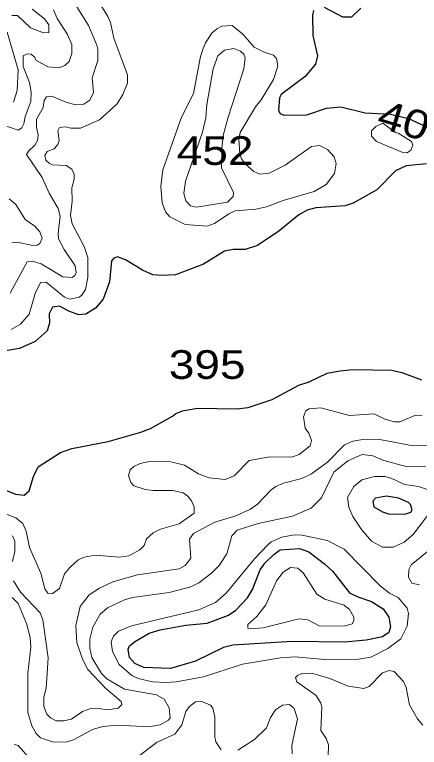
# Model space of a CAD drawing. Extents: x 577 to 602.9, y 7483.8 to 7511.6.
# Drawn here: x 578.43 to 579.56, y 7505.913 to 7507.957 of the extents above; entities that cross this region are included whole.
import ezdxf
from ezdxf.enums import TextEntityAlignment as Align

# ---------------------------------------------------------------- set-up
doc = ezdxf.new("R2010")
doc.units = 0
doc.header["$LTSCALE"] = 0.032
doc.layers.add('1', color=7, linetype='Continuous', lineweight=25)
doc.layers.add('2', color=7, linetype='Continuous', lineweight=13)
doc.layers.add('61', color=7, linetype='Continuous')

msp = doc.modelspace()

# ---------------------------------------------------------------- linework, layer by layer
at = {"layer": '1'}
for points in [[(579.2649, 7507.9682), (579.2617, 7507.9555), (579.2625, 7507.8983), (579.2761, 7507.8418), (579.2705, 7507.8187), (579.2411, 7507.7845), (579.1743, 7507.7337), (579.1695, 7507.7249), (579.1671, 7507.6891), (579.1719, 7507.6812), (579.1822, 7507.6764), (579.2458, 7507.6772), (579.3007, 7507.6963), (579.3413, 7507.6995), (579.4088, 7507.6828), (579.4796, 7507.6793), (579.5301, 7507.6667), (579.6108, 7507.6303)], [(579.3969, 7507.9746), (579.3707, 7507.9499), (579.3468, 7507.9499), (579.2959, 7507.9762)], [(579.5806, 7507.5404), (579.5234, 7507.5349), (579.4939, 7507.5213), (579.4414, 7507.4681), (579.3754, 7507.4307), (579.3532, 7507.4235), (579.2713, 7507.418), (579.2474, 7507.4116), (579.2236, 7507.3981), (579.1679, 7507.3528), (579.1083, 7507.313), (579.0741, 7507.3019), (579.0407, 7507.3019), (579.016, 7507.2971), (578.9572, 7507.2605), (578.8793, 7507.2311), (578.8427, 7507.2287), (578.8164, 7507.2311), (578.787, 7507.2438), (578.7401, 7507.2725), (578.7178, 7507.2812), (578.7075, 7507.2772), (578.7011, 7507.2701), (578.6948, 7507.2112), (578.6773, 7507.1635), (578.6558, 7507.1381), (578.6296, 7507.1214), (578.6097, 7507.1198), (578.5819, 7507.1293), (578.5556, 7507.1436), (578.5365, 7507.1412), (578.527, 7507.1222), (578.5278, 7507.0959), (578.5214, 7507.0752), (578.488, 7507.045), (578.4443, 7507.0252), (578.4053, 7507.0188)], [(578.457, 7506.6164), (578.4705, 7506.6284), (578.4833, 7506.6689), (578.496, 7506.6952), (578.558, 7506.7357), (578.5898, 7506.7468), (578.6916, 7506.7659), (578.783, 7506.7922), (578.8093, 7506.8025), (578.8713, 7506.8367), (578.8801, 7506.8446), (578.8991, 7506.8518), (578.9397, 7506.859), (579.0502, 7506.8574), (579.082, 7506.8606), (579.1496, 7506.8836), (579.2236, 7506.9234), (579.253, 7506.9329), (579.3031, 7506.9568), (579.3381, 7506.9631), (579.3754, 7506.9671), (579.4836, 7506.9647), (579.5114, 7506.9584), (579.5663, 7506.9377)], [(578.3831, 7506.6387), (578.4324, 7506.6196), (578.457, 7506.6164)]]:
    msp.add_lwpolyline(points, dxfattribs=at)
for points in [[(579.4571, 7506.5699), (579.474, 7506.564), (579.5202, 7506.5632), (579.5361, 7506.5695), (579.54, 7506.5759), (579.5353, 7506.5902), (579.5297, 7506.5958), (579.5019, 7506.6085), (579.4685, 7506.614), (579.4383, 7506.6085), (579.4303, 7506.5997), (579.4335, 7506.5838)], [(578.7679, 7506.2093), (578.8057, 7506.2316), (578.8367, 7506.241), (578.9087, 7506.2538), (578.9683, 7506.2594), (579.0272, 7506.2817), (579.0478, 7506.296), (579.0804, 7506.3302), (579.094, 7506.3532), (579.1162, 7506.4081), (579.1289, 7506.4264), (579.1552, 7506.4518), (579.1719, 7506.4638), (579.226, 7506.4677), (579.2514, 7506.4582), (579.2959, 7506.4248), (579.319, 7506.4033), (579.3651, 7506.3445), (579.3882, 7506.3326), (579.4271, 7506.3198), (579.4597, 7506.2992), (579.4748, 7506.2761), (579.4796, 7506.2491), (579.4748, 7506.2332), (579.4574, 7506.2212), (579.412, 7506.2117), (579.3516, 7506.2061), (579.2053, 7506.2085), (579.0399, 7506.1982), (579.0136, 7506.1918), (578.9357, 7506.1536), (578.8657, 7506.133), (578.791, 7506.1361), (578.7663, 7506.1465), (578.7512, 7506.164), (578.7473, 7506.187), (578.7512, 7506.1958)]]:
    msp.add_lwpolyline(points, close=True, dxfattribs=at)
at = {"layer": '2'}
for points in [[(578.4181, 7507.1802), (578.465, 7507.2669), (578.4793, 7507.2693), (578.5047, 7507.2621), (578.5652, 7507.2255), (578.5914, 7507.2232), (578.5986, 7507.2295), (578.6025, 7507.2375), (578.5994, 7507.2565), (578.5683, 7507.3019), (578.5532, 7507.3313), (578.5516, 7507.3472), (578.5572, 7507.3949), (578.5516, 7507.4164), (578.527, 7507.4585), (578.5071, 7507.5023), (578.4634, 7507.5667), (578.4689, 7507.5762), (578.4872, 7507.5929), (578.4944, 7507.6056), (578.496, 7507.6207), (578.4912, 7507.643), (578.4912, 7507.6653), (578.5103, 7507.6979), (578.5127, 7507.717), (578.519, 7507.7273), (578.5342, 7507.7289), (578.5731, 7507.7122), (578.6002, 7507.705), (578.624, 7507.7066), (578.6407, 7507.7185), (578.6502, 7507.7392), (578.6471, 7507.7806), (578.663, 7507.8291), (578.663, 7507.8601), (578.6598, 7507.872), (578.6367, 7507.9261), (578.5302, 7508.0978)], [(578.6606, 7508.0008), (578.6908, 7507.9515), (578.698, 7507.9348), (578.7075, 7507.8911), (578.7457, 7507.7893), (578.7457, 7507.7655), (578.7329, 7507.7344), (578.7162, 7507.7082), (578.6677, 7507.6629), (578.6145, 7507.6398), (578.5874, 7507.6398), (578.5731, 7507.6438), (578.5556, 7507.6422), (578.5508, 7507.6327), (578.5548, 7507.6056), (578.5508, 7507.5945), (578.5405, 7507.5826), (578.5214, 7507.5746), (578.5151, 7507.5643), (578.5175, 7507.5508), (578.5278, 7507.542), (578.5357, 7507.538), (578.5739, 7507.5357), (578.5898, 7507.5253), (578.5962, 7507.5118)], [(578.3974, 7507.6494), (578.4403, 7507.6343), (578.4507, 7507.6414), (578.4562, 7507.6518), (578.4594, 7507.6724), (578.4753, 7507.7146), (578.4761, 7507.7408), (578.4721, 7507.7671), (578.4538, 7507.8124), (578.4546, 7507.8418), (578.465, 7507.8474), (578.4761, 7507.8466), (578.4872, 7507.837), (578.4896, 7507.8299), (578.523, 7507.8116), (578.554, 7507.8084), (578.5707, 7507.8148), (578.5827, 7507.8259), (578.5898, 7507.8482), (578.5898, 7507.8736), (578.5779, 7507.9014), (578.5493, 7507.946), (578.5389, 7507.9698)], [(578.4228, 7507.9547), (578.4387, 7507.9539), (578.4745, 7507.9197), (578.5111, 7507.9062), (578.5254, 7507.907), (578.5262, 7507.9285), (578.5135, 7507.9452), (578.4793, 7507.9722)], [(578.4268, 7507.713), (578.4371, 7507.7448), (578.4403, 7507.8028), (578.4093, 7507.9078)], [(578.5962, 7507.5118), (578.5962, 7507.4975), (578.5898, 7507.4736), (578.5914, 7507.4363), (578.5866, 7507.3965), (578.5906, 7507.3734), (578.6248, 7507.3098), (578.6343, 7507.2796), (578.6343, 7507.2232), (578.628, 7507.1898), (578.6184, 7507.1746), (578.6105, 7507.1691), (578.5835, 7507.1627), (578.5699, 7507.1691), (578.5182, 7507.2104), (578.5023, 7507.2096), (578.488, 7507.1794), (578.4705, 7507.1214), (578.4467, 7507.0935), (578.4204, 7507.0784)], [(578.4228, 7507.3202), (578.4371, 7507.3225), (578.4809, 7507.313), (578.4936, 7507.3138), (578.5008, 7507.3186), (578.5071, 7507.3337), (578.5008, 7507.3512), (578.4864, 7507.3663), (578.4594, 7507.3854), (578.434, 7507.4275), (578.4149, 7507.4426)], [(579.5679, 7506.8399), (579.548, 7506.8383), (579.5059, 7506.8208), (579.4907, 7506.8208), (579.4637, 7506.8287), (579.4343, 7506.8431), (579.3651, 7506.8391), (579.2848, 7506.8598), (579.253, 7506.8574)], [(579.253, 7506.8574), (579.2434, 7506.8518), (579.2371, 7506.8351), (579.2411, 7506.8033), (579.2514, 7506.789), (579.2594, 7506.7691), (579.2554, 7506.754), (579.2252, 7506.7301), (579.2029, 7506.7222), (579.1425, 7506.723), (579.0848, 7506.7134), (579.0436, 7506.6701), (579.0184, 7506.6602), (578.9731, 7506.6649), (578.9437, 7506.6761), (578.9047, 7506.6999), (578.8665, 7506.7095), (578.8069, 7506.7103), (578.7807, 7506.7047), (578.7632, 7506.6967), (578.7528, 7506.6872), (578.7481, 7506.6713), (578.7544, 7506.6514), (578.7632, 7506.6427), (578.795, 7506.6323), (578.8172, 7506.6292), (578.8721, 7506.6292), (578.9007, 7506.6228), (578.9142, 7506.614), (578.9246, 7506.6005), (578.9317, 7506.5838), (578.9317, 7506.5663), (578.8896, 7506.5369), (578.8379, 7506.5218), (578.8172, 7506.5115), (578.7989, 7506.4948), (578.7918, 7506.4765), (578.7799, 7506.4638), (578.7496, 7506.4471), (578.7218, 7506.4439), (578.655, 7506.4487), (578.6248, 7506.4439), (578.6065, 7506.4351), (578.585, 7506.416), (578.5699, 7506.397), (578.5556, 7506.3564), (578.5365, 7506.3421), (578.523, 7506.3429), (578.5151, 7506.3548), (578.5039, 7506.3986), (578.4721, 7506.4709), (578.4626, 7506.5162), (578.453, 7506.5377), (578.434, 7506.5536), (578.4045, 7506.5647)], [(578.4276, 7506.3779), (578.4467, 7506.3461), (578.5015, 7506.288), (578.5087, 7506.2689), (578.5238, 7506.1624), (578.5182, 7506.0781), (578.5119, 7506.0534), (578.5119, 7506.0272), (578.5206, 7506.0057), (578.5302, 7505.9954), (578.5461, 7505.9874), (578.5668, 7505.9874), (578.589, 7505.9914), (578.62, 7506.0129), (578.6399, 7506.0208), (578.6646, 7506.0216), (578.69, 7506.0177), (578.719, 7506.0222), (578.7293, 7506.0325), (578.7277, 7506.0406), (578.6844, 7506.0781), (578.6343, 7506.1306), (578.62, 7506.1592), (578.6041, 7506.2053), (578.6009, 7506.253), (578.6137, 7506.3055), (578.6383, 7506.3381), (578.6677, 7506.3572), (578.7043, 7506.3747), (578.7735, 7506.3946), (578.8898, 7506.4112), (578.9063, 7506.42), (578.9222, 7506.4407), (578.9182, 7506.494), (578.9301, 7506.5091), (578.989, 7506.5409), (579.0478, 7506.5584), (579.0892, 7506.5775), (579.1083, 7506.5918), (579.1464, 7506.6315), (579.16, 7506.6403), (579.1814, 7506.6498), (579.2323, 7506.6633), (579.2594, 7506.6761), (579.3039, 7506.7087), (579.3516, 7506.7572), (579.3747, 7506.7675), (579.408, 7506.7731), (579.4502, 7506.7715), (579.5329, 7506.7556), (579.5862, 7506.754)], [(579.5782, 7506.6975), (579.5234, 7506.6967), (579.4613, 7506.7134), (579.4303, 7506.7262), (579.4009, 7506.7301), (579.3603, 7506.7126), (579.3214, 7506.6808), (579.2872, 7506.6093), (579.2578, 7506.5806), (579.2061, 7506.5576), (579.1099, 7506.5377), (579.0518, 7506.5186), (579.0367, 7506.5027), (579.0232, 7506.4526), (579.0017, 7506.42), (578.9802, 7506.3986), (578.9445, 7506.3723), (578.9222, 7506.3612), (578.8622, 7506.345), (578.7596, 7506.3306), (578.7367, 7506.3244), (578.69, 7506.3023), (578.6693, 7506.2848), (578.6487, 7506.2483), (578.6407, 7506.2149), (578.6407, 7506.1894), (578.6455, 7506.164), (578.6733, 7506.1194), (578.6876, 7506.1043), (578.7369, 7506.0757), (578.8268, 7506.0598), (578.8475, 7506.0479), (578.8618, 7506.0232), (578.8649, 7505.9954), (578.8602, 7505.989), (578.8371, 7505.9763), (578.8053, 7505.97), (578.7186, 7505.9747), (578.6765, 7505.9715), (578.6479, 7505.9628), (578.5946, 7505.9342), (578.5747, 7505.9278), (578.5357, 7505.9286), (578.5023, 7505.9397), (578.4904, 7505.9517), (578.4785, 7505.9731), (578.4674, 7506.0105), (578.4674, 7506.1202), (578.4753, 7506.1926), (578.4737, 7506.2196), (578.4634, 7506.2586), (578.4403, 7506.3143), (578.4236, 7506.331)], [(578.4244, 7506.5035), (578.4308, 7506.4884), (578.4308, 7506.4598), (578.4244, 7506.4312)], [(579.5607, 7506.366), (579.5393, 7506.3707), (579.5297, 7506.3874), (579.5305, 7506.4089), (579.5377, 7506.4224), (579.622, 7506.4908)], [(579.3047, 7505.8547), (579.3063, 7505.9199), (579.2999, 7505.9374), (579.2848, 7505.9604), (579.288, 7506.0248), (579.2848, 7506.0367), (579.2721, 7506.0574), (579.218, 7506.0956), (579.2148, 7506.1075), (579.2204, 7506.1139), (579.2323, 7506.1187), (579.2601, 7506.1202), (579.3102, 7506.1051), (579.3619, 7506.0837), (579.4049, 7506.0773), (579.42, 7506.0829), (579.4574, 7506.121), (579.4764, 7506.1274), (579.49, 7506.125), (579.5162, 7506.0972), (579.5234, 7506.0797), (579.5329, 7506.032), (579.5552, 7505.9922), (579.5703, 7505.9747)], [(578.7576, 7505.8737), (578.8268, 7505.927), (578.8777, 7505.9501), (578.8968, 7505.9755), (578.9087, 7506.0129), (578.919, 7506.0272), (578.9357, 7506.0399), (578.9532, 7506.0407), (578.9771, 7506.0304), (578.9834, 7506.0224), (578.989, 7505.9978), (578.989, 7505.9413), (578.9922, 7505.9286), (579.0073, 7505.9063)], [(579.0534, 7505.9055), (579.1003, 7505.935), (579.1337, 7505.9676), (579.1448, 7505.9962), (579.1584, 7506.0177), (579.1782, 7506.0312), (579.1981, 7506.0328), (579.2108, 7506.0216), (579.2204, 7505.993), (579.2045, 7505.9183), (579.2053, 7505.8952)], [(578.4292, 7505.9207), (578.4403, 7505.9183), (578.4761, 7505.8777)]]:
    msp.add_lwpolyline(points, dxfattribs=at)
for points in [[(579.1027, 7507.6995), (579.1186, 7507.7193), (579.1528, 7507.7758), (579.1655, 7507.8132), (579.1615, 7507.8346), (579.1528, 7507.8434), (579.1266, 7507.8521), (579.0995, 7507.8664), (579.0677, 7507.9022), (579.0375, 7507.9269), (579.0089, 7507.9245), (578.9946, 7507.9173), (578.981, 7507.9046), (578.9628, 7507.8784), (578.9564, 7507.8625), (578.9492, 7507.8402), (578.9301, 7507.7368), (578.896, 7507.6708), (578.8443, 7507.5237), (578.8387, 7507.4776), (578.8419, 7507.4323), (578.8514, 7507.4068), (578.8641, 7507.3925), (578.9063, 7507.3711), (578.9675, 7507.3671), (578.9882, 7507.3742), (579.028, 7507.4013), (579.0462, 7507.4092), (579.1035, 7507.414), (579.1337, 7507.4204), (579.1798, 7507.4386), (579.2665, 7507.4633), (579.2999, 7507.4832), (579.3238, 7507.5134), (579.3285, 7507.542), (579.3222, 7507.5603), (579.3039, 7507.581), (579.2816, 7507.5921), (579.2594, 7507.5889), (579.1854, 7507.5372), (579.1409, 7507.515), (579.1146, 7507.5118), (579.0979, 7507.519), (579.0749, 7507.5396), (579.0637, 7507.5547), (579.059, 7507.5683), (579.0566, 7507.6096), (579.0598, 7507.6279)], [(578.955, 7507.6292), (578.9644, 7507.6685), (578.9667, 7507.7058), (578.9842, 7507.8052), (578.9977, 7507.8418), (579.016, 7507.8577), (579.0423, 7507.8625), (579.0606, 7507.8553), (579.0701, 7507.8466), (579.0741, 7507.8362), (579.0701, 7507.806), (579.0261, 7507.6708), (579.0128, 7507.6199), (579.0089, 7507.5842), (579.0081, 7507.5293), (579.0415, 7507.4609), (579.0407, 7507.4498), (579.0248, 7507.4339), (578.9381, 7507.4196), (578.9214, 7507.4235), (578.9079, 7507.4371), (578.9031, 7507.4577), (578.9071, 7507.4927)], [(579.4263, 7507.6327), (579.4271, 7507.6176), (579.4407, 7507.6025), (579.5146, 7507.5722), (579.5265, 7507.5714), (579.5369, 7507.5786), (579.5424, 7507.5929), (579.5385, 7507.6025), (579.5011, 7507.6263), (579.4939, 7507.6279), (579.4585, 7507.6536), (579.4388, 7507.6451)], [(579.377, 7506.6411), (579.3993, 7506.6594), (579.4351, 7506.6681), (579.4637, 7506.6689), (579.482, 7506.6641), (579.5186, 7506.6459), (579.5575, 7506.6403), (579.5854, 7506.6315), (579.5989, 7506.6164), (579.6045, 7506.6005), (579.5989, 7506.5806), (579.5432, 7506.5067), (579.5178, 7506.4852), (579.4868, 7506.4717), (579.4574, 7506.4717), (579.4271, 7506.4884), (579.3985, 7506.521), (579.3743, 7506.5569), (579.363, 7506.5827), (579.3601, 7506.6096)], [(578.853, 7506.094), (578.8816, 7506.0956), (578.9572, 7506.1099), (579.0661, 7506.1449), (579.1727, 7506.1632), (579.214, 7506.1656), (579.2967, 7506.1584), (579.3906, 7506.1592), (579.4247, 7506.1648), (579.4725, 7506.1886), (579.5082, 7506.2157), (579.5265, 7506.2507), (579.5297, 7506.2864), (579.5265, 7506.3015), (579.5011, 7506.331), (579.4772, 7506.3429), (579.451, 7506.3636), (579.3508, 7506.4661), (579.3031, 7506.49), (579.2331, 7506.5051), (579.2108, 7506.5059), (579.1759, 7506.4995), (579.1464, 7506.486), (579.1369, 7506.4781), (579.1003, 7506.4391), (579.0208, 7506.3429), (578.9914, 7506.3174), (578.9445, 7506.2968), (578.7568, 7506.2522), (578.7202, 7506.2371), (578.7067, 7506.2228), (578.6995, 7506.2077), (578.7035, 7506.1807), (578.7218, 7506.1441), (578.7576, 7506.1139), (578.7751, 7506.1051), (578.8156, 7506.0956)], [(579.0876, 7506.2435), (579.1242, 7506.2467), (579.2252, 7506.2713), (579.249, 7506.2689), (579.2808, 7506.2522), (579.3508, 7506.2507), (579.3723, 7506.2578), (579.377, 7506.2658), (579.377, 7506.2761), (579.3651, 7506.2976), (579.35, 7506.3095), (579.2967, 7506.3262), (579.2737, 7506.3405), (579.2355, 7506.4001), (579.2212, 7506.4129), (579.2005, 7506.4145), (579.1798, 7506.4017), (579.1615, 7506.3779), (579.1313, 7506.3103), (579.1067, 7506.2785), (579.0812, 7506.2554), (579.0813, 7506.2453)]]:
    msp.add_lwpolyline(points, close=True, dxfattribs=at)

# ---------------------------------------------------------------- texts
at = {"layer": '61', "width": 1.2}
msp.add_text('400', height=0.08, rotation=343.262, dxfattribs=at).set_placement((579.5398, 7507.6133), align=Align.CENTER)
for s, p in [('452', (578.9901, 7507.5376)), ('395', (578.9679, 7506.9408))]:
    msp.add_text(s, height=0.08, dxfattribs=at).set_placement(p, align=Align.CENTER)

doc.saveas('drawing.dxf')
